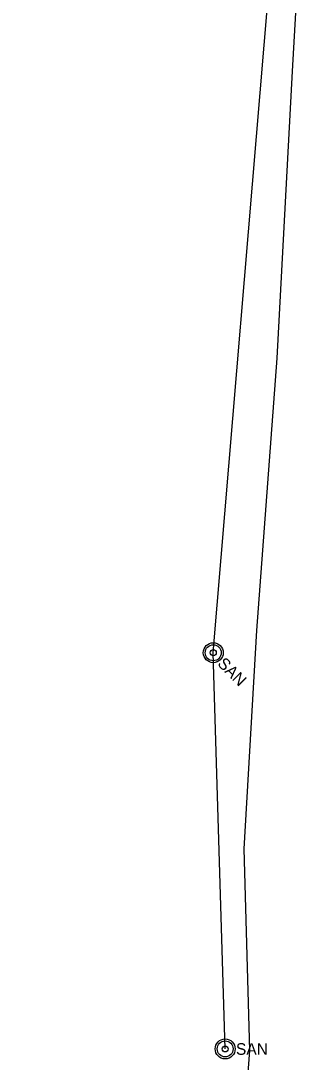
# Model space of a CAD drawing. Extents: x 600849 to 606371, y 330010 to 403088.
# Drawn here: x 602930 to 603097, y 400910 to 401536 of the extents above; entities that cross this region are included whole.
import ezdxf

# ---------------------------------------------------------------- set-up
doc = ezdxf.new("R2010")
doc.units = 0
for name, color, linetype in [('E_UTL_FO_UG_QWEST', 7, 'Continuous'), ('E_UTL_SAN_MH', 7, 'Continuous'), ('E_UTL_SAN_UG', 7, 'Continuous')]:
    doc.layers.add(name, color=color, linetype=linetype)

msp = doc.modelspace()

# ---------------------------------------------------------------- linework, layer by layer
at = {"layer": 'E_UTL_FO_UG_QWEST'}
msp.add_lwpolyline([(602929.95, 399514.65), (602940.16, 399590.5), (602947.3, 399711.52), (602958.47, 399777.68), (602956.58, 399841.74), (602961.9, 399907.61), (602976, 400050.85), (602994.6, 400178.01), (603016.11, 400302.7), (603023.23, 400372.66), (603029.34, 400436.6), (603040.59, 400568.44), (603057.38, 400781.1), (603067.75, 400917.14), (603064.21, 401038.32), (603071.88, 401169.53), (603084.04, 401333.19), (603093.29, 401505.83), (603097.33, 401576.04), (603070.59, 401720.72), (603028.78, 401936.22), (603002.23, 402080.18)], dxfattribs=at)
at = {"layer": 'E_UTL_SAN_MH'}
for centre, radius in [((603045.68, 401156.19), 6), ((603045.68, 401156.19), 4.8), ((603045.68, 401156.19), 1.8), ((603052.83, 400918), 6), ((603052.83, 400918), 4.8), ((603052.83, 400918), 1.8)]:
    msp.add_circle(centre, radius, dxfattribs=at)
at = {"layer": 'E_UTL_SAN_UG'}
for p, q in [((603045.68, 401156.19), (603079.48, 401558.99)), ((603052.83, 400918), (603045.68, 401156.19))]:
    msp.add_line(p, q, dxfattribs=at)

# ---------------------------------------------------------------- texts
at = {"layer": 'E_UTL_SAN_MH'}
msp.add_text('SAN', height=6.998, rotation=315, dxfattribs=at).set_placement((603047.76, 401149.11))
msp.add_text('SAN', height=6.998, dxfattribs=at).set_placement((603059.31, 400914.46))

doc.saveas('drawing.dxf')
